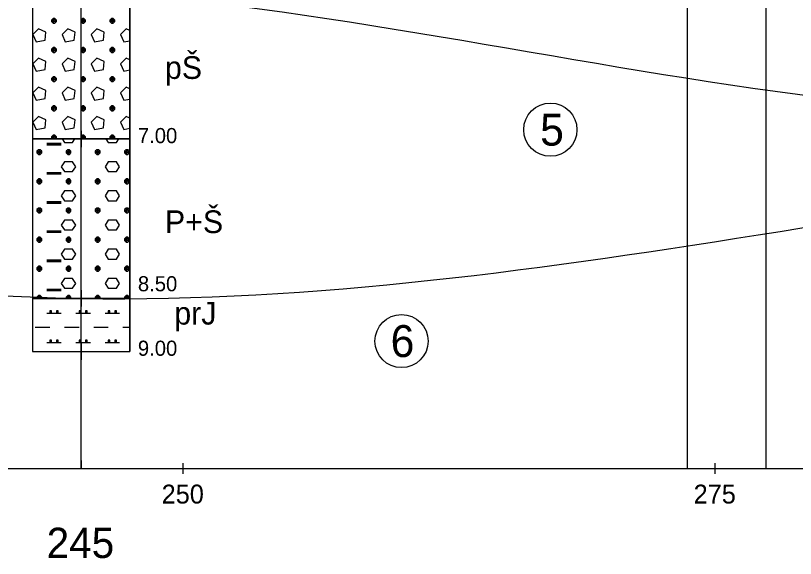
# Model space of a CAD drawing. Extents: x 3042 to 4120, y 576 to 2694.
# Drawn here: x 3488.44 to 3525.09, y 860.63 to 886.16 of the extents above; entities that cross this region are included whole.
import ezdxf

# ---------------------------------------------------------------- set-up
doc = ezdxf.new("R2010")
doc.units = 0
for name, color, linetype in [('14', 7, 'Continuous'), ('18', 7, 'Continuous'), ('51', 7, 'Continuous'), ('52', 7, 'Continuous'), ('53', 7, 'Continuous'), ('56', 7, 'Continuous'), ('7', 7, 'Continuous'), ('pomocna', 7, 'Continuous'), ('rozhraní', 7, 'Continuous')]:
    doc.layers.add(name, color=color, linetype=linetype)

msp = doc.modelspace()

# ---------------------------------------------------------------- linework, layer by layer
at = {"layer": '18'}
for p, q in [((3491.522, 864.859), (3491.522, 915.359)), ((3491.522, 870.74), (3491.522, 869.978)), ((3491.141, 870.359), (3491.903, 870.359)), ((3491.522, 865.24), (3491.522, 864.859))]:
    msp.add_line(p, q, dxfattribs=at)
at = {"layer": '51'}
for points in [[(3489.236, 880.359), (3493.808, 880.359), (3493.808, 887.359), (3489.236, 887.359)], [(3489.236, 872.859), (3493.808, 872.859), (3493.808, 880.359), (3489.236, 880.359)], [(3489.236, 870.359), (3493.808, 870.359), (3493.808, 872.859), (3489.236, 872.859)]]:
    msp.add_lwpolyline(points, close=True, dxfattribs=at)
for points in [[(3490.208, 886.026), (3490.131, 885.95), (3490.131, 885.874), (3490.208, 885.798), (3490.284, 885.798), (3490.36, 885.874), (3490.36, 885.95), (3490.284, 886.026), (3490.208, 886.026), (3490.36, 885.874), (3490.131, 885.874), (3490.284, 886.026)], [(3490.246, 885.798), (3490.246, 886.026)], [(3491.579, 886.026), (3491.503, 885.95), (3491.503, 885.874), (3491.579, 885.798), (3491.655, 885.798), (3491.732, 885.874), (3491.732, 885.95), (3491.655, 886.026), (3491.579, 886.026), (3491.732, 885.874), (3491.503, 885.874), (3491.655, 886.026)], [(3491.617, 885.798), (3491.617, 886.026)], [(3492.951, 886.026), (3492.875, 885.95), (3492.875, 885.874), (3492.951, 885.798), (3493.027, 885.798), (3493.103, 885.874), (3493.103, 885.95), (3493.027, 886.026), (3492.951, 886.026), (3493.103, 885.874), (3492.875, 885.874), (3493.027, 886.026)], [(3492.989, 885.798), (3492.989, 886.026)], [(3489.255, 885.264), (3489.407, 884.921), (3489.827, 884.998), (3489.865, 885.379), (3489.522, 885.531), (3489.255, 885.264)], [(3490.627, 885.264), (3490.779, 884.921), (3491.198, 884.998), (3491.236, 885.379), (3490.893, 885.531), (3490.627, 885.264)], [(3491.998, 885.264), (3492.151, 884.921), (3492.57, 884.998), (3492.608, 885.379), (3492.265, 885.531), (3491.998, 885.264)], [(3493.808, 885.455), (3493.637, 885.531), (3493.37, 885.264)], [(3493.37, 885.264), (3493.522, 884.921), (3493.808, 884.973)], [(3490.208, 884.655), (3490.131, 884.578), (3490.131, 884.502), (3490.208, 884.426), (3490.284, 884.426), (3490.36, 884.502), (3490.36, 884.578), (3490.284, 884.655), (3490.208, 884.655), (3490.36, 884.502), (3490.131, 884.502), (3490.284, 884.655)], [(3490.246, 884.426), (3490.246, 884.655)], [(3491.579, 884.655), (3491.503, 884.578), (3491.503, 884.502), (3491.579, 884.426), (3491.655, 884.426), (3491.732, 884.502), (3491.732, 884.578), (3491.655, 884.655), (3491.579, 884.655), (3491.732, 884.502), (3491.503, 884.502), (3491.655, 884.655)], [(3491.617, 884.426), (3491.617, 884.655)], [(3492.951, 884.655), (3492.875, 884.578), (3492.875, 884.502), (3492.951, 884.426), (3493.027, 884.426), (3493.103, 884.502), (3493.103, 884.578), (3493.027, 884.655), (3492.951, 884.655), (3493.103, 884.502), (3492.875, 884.502), (3493.027, 884.655)], [(3492.989, 884.426), (3492.989, 884.655)], [(3489.255, 883.893), (3489.407, 883.55), (3489.827, 883.626), (3489.865, 884.007), (3489.522, 884.159), (3489.255, 883.893)], [(3490.627, 883.893), (3490.779, 883.55), (3491.198, 883.626), (3491.236, 884.007), (3490.893, 884.159), (3490.627, 883.893)], [(3491.998, 883.893), (3492.151, 883.55), (3492.57, 883.626), (3492.608, 884.007), (3492.265, 884.159), (3491.998, 883.893)], [(3493.808, 884.083), (3493.637, 884.159), (3493.37, 883.893)], [(3493.37, 883.893), (3493.522, 883.55), (3493.808, 883.602)], [(3490.208, 883.283), (3490.131, 883.207), (3490.131, 883.131), (3490.208, 883.054), (3490.284, 883.054), (3490.36, 883.131), (3490.36, 883.207), (3490.284, 883.283), (3490.208, 883.283), (3490.36, 883.131), (3490.131, 883.131), (3490.284, 883.283)], [(3490.246, 883.054), (3490.246, 883.283)], [(3491.579, 883.283), (3491.503, 883.207), (3491.503, 883.131), (3491.579, 883.054), (3491.655, 883.054), (3491.732, 883.131), (3491.732, 883.207), (3491.655, 883.283), (3491.579, 883.283), (3491.732, 883.131), (3491.503, 883.131), (3491.655, 883.283)], [(3491.617, 883.054), (3491.617, 883.283)], [(3492.951, 883.283), (3492.875, 883.207), (3492.875, 883.131), (3492.951, 883.054), (3493.027, 883.054), (3493.103, 883.131), (3493.103, 883.207), (3493.027, 883.283), (3492.951, 883.283), (3493.103, 883.131), (3492.875, 883.131), (3493.027, 883.283)], [(3492.989, 883.054), (3492.989, 883.283)], [(3489.255, 882.521), (3489.407, 882.178), (3489.827, 882.254), (3489.865, 882.635), (3489.522, 882.788), (3489.255, 882.521)], [(3490.627, 882.521), (3490.779, 882.178), (3491.198, 882.254), (3491.236, 882.635), (3490.893, 882.788), (3490.627, 882.521)], [(3491.998, 882.521), (3492.151, 882.178), (3492.57, 882.254), (3492.608, 882.635), (3492.265, 882.788), (3491.998, 882.521)], [(3493.808, 882.712), (3493.637, 882.788), (3493.37, 882.521)], [(3493.37, 882.521), (3493.522, 882.178), (3493.808, 882.23)], [(3490.208, 881.911), (3490.131, 881.835), (3490.131, 881.759), (3490.208, 881.683), (3490.284, 881.683), (3490.36, 881.759), (3490.36, 881.835), (3490.284, 881.911), (3490.208, 881.911), (3490.36, 881.759), (3490.131, 881.759), (3490.284, 881.911)], [(3490.246, 881.683), (3490.246, 881.911)], [(3491.579, 881.911), (3491.503, 881.835), (3491.503, 881.759), (3491.579, 881.683), (3491.655, 881.683), (3491.732, 881.759), (3491.732, 881.835), (3491.655, 881.911), (3491.579, 881.911), (3491.732, 881.759), (3491.503, 881.759), (3491.655, 881.911)], [(3491.617, 881.683), (3491.617, 881.911)], [(3492.951, 881.911), (3492.875, 881.835), (3492.875, 881.759), (3492.951, 881.683), (3493.027, 881.683), (3493.103, 881.759), (3493.103, 881.835), (3493.027, 881.911), (3492.951, 881.911), (3493.103, 881.759), (3492.875, 881.759), (3493.027, 881.911)], [(3492.989, 881.683), (3492.989, 881.911)], [(3489.255, 881.149), (3489.407, 880.807), (3489.827, 880.883), (3489.865, 881.264), (3489.522, 881.416), (3489.255, 881.149)], [(3490.627, 881.149), (3490.779, 880.807), (3491.198, 880.883), (3491.236, 881.264), (3490.893, 881.416), (3490.627, 881.149)], [(3491.998, 881.149), (3492.151, 880.807), (3492.57, 880.883), (3492.608, 881.264), (3492.265, 881.416), (3491.998, 881.149)], [(3493.808, 881.34), (3493.637, 881.416), (3493.37, 881.149)], [(3493.37, 881.149), (3493.522, 880.807), (3493.808, 880.858)], [(3490.208, 880.54), (3490.131, 880.464), (3490.131, 880.387), (3490.16, 880.359)], [(3490.332, 880.359), (3490.36, 880.387), (3490.36, 880.464), (3490.284, 880.54), (3490.208, 880.54), (3490.36, 880.387), (3490.131, 880.387), (3490.284, 880.54)], [(3490.246, 880.359), (3490.246, 880.54)], [(3490.633, 880.359), (3490.741, 880.197)], [(3490.741, 880.197), (3491.122, 880.197), (3491.23, 880.359)], [(3491.579, 880.54), (3491.503, 880.464), (3491.503, 880.387), (3491.531, 880.359)], [(3491.703, 880.359), (3491.732, 880.387), (3491.732, 880.464), (3491.655, 880.54), (3491.579, 880.54), (3491.732, 880.387), (3491.503, 880.387), (3491.655, 880.54)], [(3491.617, 880.359), (3491.617, 880.54)], [(3492.69, 880.359), (3492.798, 880.197)], [(3492.798, 880.197), (3493.179, 880.197), (3493.287, 880.359)], [(3492.951, 880.54), (3492.875, 880.464), (3492.875, 880.387), (3492.903, 880.359)], [(3493.075, 880.359), (3493.103, 880.387), (3493.103, 880.464), (3493.027, 880.54), (3492.951, 880.54), (3493.103, 880.387), (3492.875, 880.387), (3493.027, 880.54)], [(3492.989, 880.359), (3492.989, 880.54)], [(3489.903, 880.159), (3490.589, 880.159)], [(3489.903, 880.121), (3490.589, 880.121)], [(3489.903, 880.083), (3490.589, 880.083)], [(3489.522, 879.854), (3489.446, 879.778), (3489.446, 879.702), (3489.522, 879.625), (3489.598, 879.625), (3489.674, 879.702), (3489.674, 879.778), (3489.598, 879.854), (3489.522, 879.854), (3489.674, 879.702), (3489.446, 879.702), (3489.598, 879.854)], [(3489.56, 879.625), (3489.56, 879.854)], [(3490.893, 879.854), (3490.817, 879.778), (3490.817, 879.702), (3490.893, 879.625), (3490.97, 879.625), (3491.046, 879.702), (3491.046, 879.778), (3490.97, 879.854), (3490.893, 879.854), (3491.046, 879.702), (3490.817, 879.702), (3490.97, 879.854)], [(3490.931, 879.625), (3490.931, 879.854)], [(3492.265, 879.854), (3492.189, 879.778), (3492.189, 879.702), (3492.265, 879.625), (3492.341, 879.625), (3492.417, 879.702), (3492.417, 879.778), (3492.341, 879.854), (3492.265, 879.854), (3492.417, 879.702), (3492.189, 879.702), (3492.341, 879.854)], [(3492.303, 879.625), (3492.303, 879.854)], [(3493.637, 879.854), (3493.56, 879.778), (3493.56, 879.702), (3493.637, 879.625), (3493.713, 879.625), (3493.789, 879.702), (3493.789, 879.778), (3493.713, 879.854), (3493.637, 879.854), (3493.789, 879.702), (3493.56, 879.702), (3493.713, 879.854)], [(3493.675, 879.625), (3493.675, 879.854)], [(3490.741, 878.825), (3491.122, 878.825), (3491.274, 879.054), (3491.122, 879.283), (3490.741, 879.283), (3490.589, 879.054), (3490.741, 878.825)], [(3492.798, 878.825), (3493.179, 878.825), (3493.332, 879.054), (3493.179, 879.283), (3492.798, 879.283), (3492.646, 879.054), (3492.798, 878.825)], [(3489.903, 878.787), (3490.589, 878.787)], [(3489.522, 878.482), (3489.446, 878.406), (3489.446, 878.33), (3489.522, 878.254), (3489.598, 878.254), (3489.674, 878.33), (3489.674, 878.406), (3489.598, 878.482), (3489.522, 878.482), (3489.674, 878.33), (3489.446, 878.33), (3489.598, 878.482)], [(3489.56, 878.254), (3489.56, 878.482)], [(3489.903, 878.749), (3490.589, 878.749)], [(3489.903, 878.711), (3490.589, 878.711)], [(3490.893, 878.482), (3490.817, 878.406), (3490.817, 878.33), (3490.893, 878.254), (3490.97, 878.254), (3491.046, 878.33), (3491.046, 878.406), (3490.97, 878.482), (3490.893, 878.482), (3491.046, 878.33), (3490.817, 878.33), (3490.97, 878.482)], [(3490.931, 878.254), (3490.931, 878.482)], [(3492.265, 878.482), (3492.189, 878.406), (3492.189, 878.33), (3492.265, 878.254), (3492.341, 878.254), (3492.417, 878.33), (3492.417, 878.406), (3492.341, 878.482), (3492.265, 878.482), (3492.417, 878.33), (3492.189, 878.33), (3492.341, 878.482)], [(3492.303, 878.254), (3492.303, 878.482)], [(3493.637, 878.482), (3493.56, 878.406), (3493.56, 878.33), (3493.637, 878.254), (3493.713, 878.254), (3493.789, 878.33), (3493.789, 878.406), (3493.713, 878.482), (3493.637, 878.482), (3493.789, 878.33), (3493.56, 878.33), (3493.713, 878.482)], [(3493.675, 878.254), (3493.675, 878.482)], [(3490.741, 877.454), (3491.122, 877.454), (3491.274, 877.682), (3491.122, 877.911), (3490.741, 877.911), (3490.589, 877.682), (3490.741, 877.454)], [(3492.798, 877.454), (3493.179, 877.454), (3493.332, 877.682), (3493.179, 877.911), (3492.798, 877.911), (3492.646, 877.682), (3492.798, 877.454)], [(3489.903, 877.416), (3490.589, 877.416)], [(3489.903, 877.378), (3490.589, 877.378)], [(3489.903, 877.339), (3490.589, 877.339)], [(3489.522, 877.111), (3489.446, 877.035), (3489.446, 876.958), (3489.522, 876.882), (3489.598, 876.882), (3489.674, 876.958), (3489.674, 877.035), (3489.598, 877.111), (3489.522, 877.111), (3489.674, 876.958), (3489.446, 876.958), (3489.598, 877.111)], [(3489.56, 876.882), (3489.56, 877.111)], [(3490.893, 877.111), (3490.817, 877.035), (3490.817, 876.958), (3490.893, 876.882), (3490.97, 876.882), (3491.046, 876.958), (3491.046, 877.035), (3490.97, 877.111), (3490.893, 877.111), (3491.046, 876.958), (3490.817, 876.958), (3490.97, 877.111)], [(3490.931, 876.882), (3490.931, 877.111)], [(3492.265, 877.111), (3492.189, 877.035), (3492.189, 876.958), (3492.265, 876.882), (3492.341, 876.882), (3492.417, 876.958), (3492.417, 877.035), (3492.341, 877.111), (3492.265, 877.111), (3492.417, 876.958), (3492.189, 876.958), (3492.341, 877.111)], [(3492.303, 876.882), (3492.303, 877.111)], [(3493.637, 877.111), (3493.56, 877.035), (3493.56, 876.958), (3493.637, 876.882), (3493.713, 876.882), (3493.789, 876.958), (3493.789, 877.035), (3493.713, 877.111), (3493.637, 877.111), (3493.789, 876.958), (3493.56, 876.958), (3493.713, 877.111)], [(3493.675, 876.882), (3493.675, 877.111)], [(3490.741, 876.082), (3491.122, 876.082), (3491.274, 876.311), (3491.122, 876.539), (3490.741, 876.539), (3490.589, 876.311), (3490.741, 876.082)], [(3492.798, 876.082), (3493.179, 876.082), (3493.332, 876.311), (3493.179, 876.539), (3492.798, 876.539), (3492.646, 876.311), (3492.798, 876.082)], [(3489.903, 876.044), (3490.589, 876.044)], [(3489.903, 876.006), (3490.589, 876.006)], [(3489.903, 875.968), (3490.589, 875.968)], [(3489.522, 875.739), (3489.446, 875.663), (3489.446, 875.587), (3489.522, 875.511), (3489.598, 875.511), (3489.674, 875.587), (3489.674, 875.663), (3489.598, 875.739), (3489.522, 875.739), (3489.674, 875.587), (3489.446, 875.587), (3489.598, 875.739)], [(3489.56, 875.511), (3489.56, 875.739)], [(3490.893, 875.739), (3490.817, 875.663), (3490.817, 875.587), (3490.893, 875.511), (3490.97, 875.511), (3491.046, 875.587), (3491.046, 875.663), (3490.97, 875.739), (3490.893, 875.739), (3491.046, 875.587), (3490.817, 875.587), (3490.97, 875.739)], [(3490.931, 875.511), (3490.931, 875.739)], [(3492.265, 875.739), (3492.189, 875.663), (3492.189, 875.587), (3492.265, 875.511), (3492.341, 875.511), (3492.417, 875.587), (3492.417, 875.663), (3492.341, 875.739), (3492.265, 875.739), (3492.417, 875.587), (3492.189, 875.587), (3492.341, 875.739)], [(3492.303, 875.511), (3492.303, 875.739)], [(3493.637, 875.739), (3493.56, 875.663), (3493.56, 875.587), (3493.637, 875.511), (3493.713, 875.511), (3493.789, 875.587), (3493.789, 875.663), (3493.713, 875.739), (3493.637, 875.739), (3493.789, 875.587), (3493.56, 875.587), (3493.713, 875.739)], [(3493.675, 875.511), (3493.675, 875.739)], [(3490.741, 874.711), (3491.122, 874.711), (3491.274, 874.939), (3491.122, 875.168), (3490.741, 875.168), (3490.589, 874.939), (3490.741, 874.711)], [(3492.798, 874.711), (3493.179, 874.711), (3493.332, 874.939), (3493.179, 875.168), (3492.798, 875.168), (3492.646, 874.939), (3492.798, 874.711)], [(3489.903, 874.672), (3490.589, 874.672)], [(3489.903, 874.634), (3490.589, 874.634)], [(3489.903, 874.596), (3490.589, 874.596)], [(3489.522, 874.368), (3489.446, 874.291), (3489.446, 874.215), (3489.522, 874.139), (3489.598, 874.139), (3489.674, 874.215), (3489.674, 874.291), (3489.598, 874.368), (3489.522, 874.368), (3489.674, 874.215), (3489.446, 874.215), (3489.598, 874.368)], [(3489.56, 874.139), (3489.56, 874.368)], [(3490.893, 874.368), (3490.817, 874.291), (3490.817, 874.215), (3490.893, 874.139), (3490.97, 874.139), (3491.046, 874.215), (3491.046, 874.291), (3490.97, 874.368), (3490.893, 874.368), (3491.046, 874.215), (3490.817, 874.215), (3490.97, 874.368)], [(3490.931, 874.139), (3490.931, 874.368)], [(3492.265, 874.368), (3492.189, 874.291), (3492.189, 874.215), (3492.265, 874.139), (3492.341, 874.139), (3492.417, 874.215), (3492.417, 874.291), (3492.341, 874.368), (3492.265, 874.368), (3492.417, 874.215), (3492.189, 874.215), (3492.341, 874.368)], [(3492.303, 874.139), (3492.303, 874.368)], [(3493.637, 874.368), (3493.56, 874.291), (3493.56, 874.215), (3493.637, 874.139), (3493.713, 874.139), (3493.789, 874.215), (3493.789, 874.291), (3493.713, 874.368), (3493.637, 874.368), (3493.789, 874.215), (3493.56, 874.215), (3493.713, 874.368)], [(3493.675, 874.139), (3493.675, 874.368)], [(3490.741, 873.339), (3491.122, 873.339), (3491.274, 873.568), (3491.122, 873.796), (3490.741, 873.796), (3490.589, 873.568), (3490.741, 873.339)], [(3492.798, 873.339), (3493.179, 873.339), (3493.332, 873.568), (3493.179, 873.796), (3492.798, 873.796), (3492.646, 873.568), (3492.798, 873.339)], [(3489.903, 873.301), (3490.589, 873.301)], [(3489.522, 872.996), (3489.446, 872.92), (3489.446, 872.859)], [(3489.461, 872.859), (3489.598, 872.996)], [(3489.674, 872.859), (3489.674, 872.92), (3489.598, 872.996), (3489.522, 872.996), (3489.659, 872.859)], [(3489.56, 872.859), (3489.56, 872.996)], [(3489.903, 873.263), (3490.589, 873.263)], [(3489.903, 873.225), (3490.589, 873.225)], [(3490.893, 872.996), (3490.817, 872.92), (3490.817, 872.859)], [(3490.833, 872.859), (3490.97, 872.996)], [(3491.046, 872.859), (3491.046, 872.92), (3490.97, 872.996), (3490.893, 872.996), (3491.03, 872.859)], [(3490.931, 872.859), (3490.931, 872.996)], [(3492.265, 872.996), (3492.189, 872.92), (3492.189, 872.859)], [(3492.204, 872.859), (3492.341, 872.996)], [(3492.417, 872.859), (3492.417, 872.92), (3492.341, 872.996), (3492.265, 872.996), (3492.402, 872.859)], [(3492.303, 872.859), (3492.303, 872.996)], [(3493.637, 872.996), (3493.56, 872.92), (3493.56, 872.859)], [(3493.576, 872.859), (3493.713, 872.996)], [(3493.789, 872.859), (3493.789, 872.92), (3493.713, 872.996), (3493.637, 872.996), (3493.774, 872.859)], [(3493.675, 872.859), (3493.675, 872.996)], [(3490.055, 872.272), (3490.055, 872.196), (3490.131, 872.196), (3490.131, 872.272), (3490.055, 872.272), (3490.131, 872.196)], [(3490.36, 872.272), (3490.36, 872.196), (3490.436, 872.196), (3490.436, 872.272), (3490.36, 872.272), (3490.436, 872.196)], [(3491.427, 872.272), (3491.427, 872.196), (3491.503, 872.196), (3491.503, 872.272), (3491.427, 872.272), (3491.503, 872.196)], [(3491.732, 872.272), (3491.732, 872.196), (3491.808, 872.196), (3491.808, 872.272), (3491.732, 872.272), (3491.808, 872.196)], [(3492.798, 872.272), (3492.798, 872.196), (3492.875, 872.196), (3492.875, 872.272), (3492.798, 872.272), (3492.875, 872.196)], [(3493.103, 872.272), (3493.103, 872.196), (3493.179, 872.196), (3493.179, 872.272), (3493.103, 872.272), (3493.179, 872.196)], [(3489.903, 872.158), (3490.589, 872.158)], [(3491.274, 872.158), (3491.96, 872.158)], [(3492.646, 872.158), (3493.332, 872.158)], [(3489.369, 871.51), (3490.055, 871.51)], [(3490.741, 871.51), (3491.427, 871.51)], [(3492.113, 871.51), (3492.798, 871.51)], [(3493.484, 871.51), (3493.808, 871.51)], [(3489.903, 870.786), (3490.589, 870.786)], [(3490.055, 870.901), (3490.055, 870.824), (3490.131, 870.824), (3490.131, 870.901), (3490.055, 870.901), (3490.131, 870.824)], [(3490.36, 870.901), (3490.36, 870.824), (3490.436, 870.824), (3490.436, 870.901), (3490.36, 870.901), (3490.436, 870.824)], [(3491.274, 870.786), (3491.96, 870.786)], [(3491.427, 870.901), (3491.427, 870.824), (3491.503, 870.824), (3491.503, 870.901), (3491.427, 870.901), (3491.503, 870.824)], [(3491.732, 870.901), (3491.732, 870.824), (3491.808, 870.824), (3491.808, 870.901), (3491.732, 870.901), (3491.808, 870.824)], [(3492.646, 870.786), (3493.332, 870.786)], [(3492.798, 870.901), (3492.798, 870.824), (3492.875, 870.824), (3492.875, 870.901), (3492.798, 870.901), (3492.875, 870.824)], [(3493.103, 870.901), (3493.103, 870.824), (3493.179, 870.824), (3493.179, 870.901), (3493.103, 870.901), (3493.179, 870.824)]]:
    msp.add_lwpolyline(points, dxfattribs=at)
at = {"layer": '53'}
for points in [[(3489.236, 915.359), (3489.236, 870.359)], [(3493.808, 915.359), (3493.808, 870.359)], [(3489.236, 880.359), (3493.808, 880.359)], [(3489.236, 872.859), (3493.808, 872.859)], [(3489.236, 870.359), (3493.808, 870.359)]]:
    msp.add_lwpolyline(points, dxfattribs=at)
at = {"layer": '56'}
for points in [[(3491.522, 880.74), (3491.522, 879.978)], [(3491.141, 880.359), (3491.903, 880.359)], [(3491.522, 873.24), (3491.522, 872.478)], [(3491.141, 872.859), (3491.903, 872.859)], [(3491.522, 870.74), (3491.522, 869.978)], [(3491.141, 870.359), (3491.903, 870.359)]]:
    msp.add_lwpolyline(points, dxfattribs=at)
at = {"layer": '7'}
for p, q in [((3246.322, 864.859), (3629.082, 864.859)), ((3496.322, 864.605), (3496.322, 865.113)), ((3521.322, 864.605), (3521.322, 865.113))]:
    msp.add_line(p, q, dxfattribs=at)
at = {"layer": 'pomocna'}
for p, q in [((3491.522, 864.859), (3491.522, 917.859)), ((3520.022, 864.859), (3520.022, 917.859)), ((3523.722, 864.859), (3523.722, 917.859))]:
    msp.add_line(p, q, dxfattribs=at)
at = {"layer": 'rozhraní'}
for centre in [(3513.573, 880.794), (3506.578, 870.853)]:
    msp.add_circle(centre, 1.25, dxfattribs=at)
for points in [[(3248.314, 891.859), (3256.322, 891.859), (3352.572, 886.409), (3431.332, 884.009), (3453.062, 885.409), (3491.522, 887.359), (3557.332, 884.659), (3580.052, 895.009), (3619.082, 891.259), (3629.275, 891.259)], [(3311.777, 872.826), (3352.572, 872.409), (3453.062, 876.909), (3491.522, 872.859), (3557.332, 880.159), (3580.052, 879.009), (3619.082, 872.759), (3628.717, 873.273)]]:
    msp.add_spline(points, degree=3, dxfattribs=at)

# ---------------------------------------------------------------- texts
at = {"layer": '14'}
msp.add_text('245', height=1.4224, dxfattribs=at).set_placement((3489.902, 860.653))
at = {"layer": '52'}
for s, height, p in [('pŠ', 1.0668, (3495.459, 883.181)), ('7.00', 0.7112, (3494.189, 880.161)), ('P+Š', 1.0668, (3495.459, 875.931)), ('8.50', 0.7112, (3494.189, 873.194)), ('prJ', 1.0668, (3495.9, 871.629)), ('9.00', 0.7112, (3494.189, 870.161))]:
    msp.add_text(s, height=height, dxfattribs=at).set_placement(p)
at = {"layer": '7'}
for s, p in [('250', (3495.306, 863.214)), ('275', (3520.306, 863.214))]:
    msp.add_text(s, height=0.889, dxfattribs=at).set_placement(p)
at = {"layer": 'rozhraní'}
for s, p in [('5', (3513.092, 880.044)), ('6', (3506.066, 870.103))]:
    msp.add_text(s, height=1.5, dxfattribs=at).set_placement(p)

doc.saveas('drawing.dxf')
